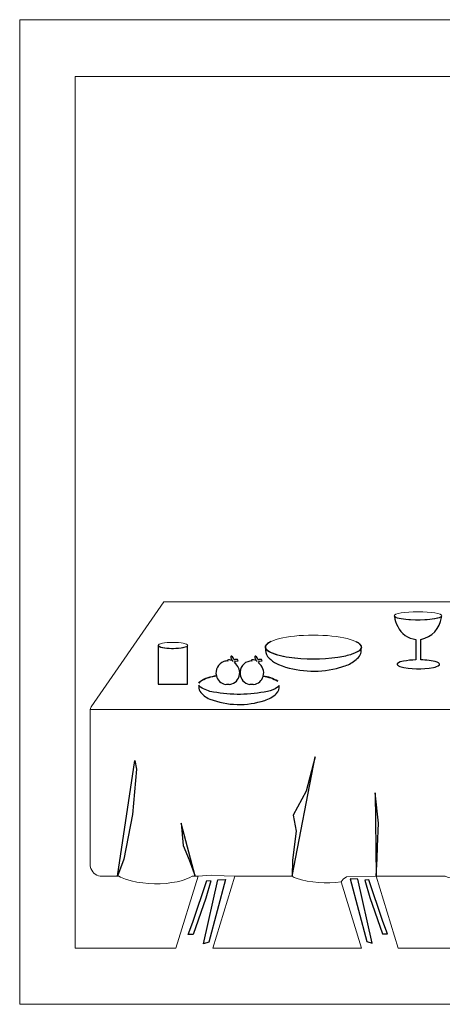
# Model space of a CAD drawing. Header units: centimetres. Extents: x -46.3 to 43.9, y -17.5 to 19.3.
# Tile 439 of 483: x 14.9 to 20.4, y -7.6 to 5.2. Entities that reach past the tile are written whole.
import ezdxf

# ---------------------------------------------------------------- set-up
doc = ezdxf.new("R2010")
doc.units = ezdxf.units.CM
doc.header["$MEASUREMENT"] = 0
doc.layers.add('Layer 1', color=7, linetype='Continuous')

msp = doc.modelspace()

# ---------------------------------------------------------------- linework, layer by layer
at = {"layer": 'Layer 1', "color": 1, "lineweight": 0}
msp.add_lwpolyline([(14.85148, -7.6086), (43.8515, -7.6086), (43.8515, 5.24304), (14.85148, 5.24304), (14.85148, -7.6086)], close=True, dxfattribs=at)
at = {"layer": 'Layer 1', "color": 5, "lineweight": 0}
for centre, major_axis, ratio in [((20.05148, -2.53868), (0.31183, 0), 0.17240163), ((18.68448, -2.94638), (0.62607, 0), 0.25000399), ((16.85149, -2.92598), (0.19282, 0), 0.21455243)]:
    msp.add_ellipse(centre, major_axis=major_axis, ratio=ratio, dxfattribs=at)
at = {"layer": 'Layer 1', "color": 1, "lineweight": 0}
for points, knots in [([(43.12508, -6.87618), (43.12508, -6.87618), (42.28748, -6.87618), (42.28748, -6.87618), (42.28748, -6.87618), (42.28748, -6.87618), (41.99709, -5.93698), (41.99709, -5.93698), (41.99709, -5.93698), (41.99709, -5.93698), (42.87229, -5.93698), (42.87229, -5.93698), (42.87229, -5.93698), (42.90584, -5.94526), (42.94078, -5.94603), (42.97469, -5.93938), (42.97469, -5.93938), (42.97469, -5.93938), (43.01389, -5.93698), (43.01389, -5.93698), (43.01389, -5.93698), (43.01389, -5.93698), (43.02109, -5.91538), (43.02109, -5.91538), (43.02109, -5.91538), (43.02109, -5.91538), (43.03228, -5.90418), (43.03228, -5.90418), (43.03228, -5.90418), (43.03958, -5.8966), (43.04482, -5.88741), (43.04908, -5.87778), (43.04908, -5.87778), (43.05285, -5.86838), (43.05625, -5.85882), (43.05869, -5.84898), (43.05869, -5.84898), (43.05869, -5.84898), (43.06029, -5.83378), (43.06029, -5.83378), (43.06029, -5.83378), (43.05984, -5.82332), (43.05876, -5.81291), (43.05709, -5.80258), (43.05709, -5.80258), (43.05709, -5.80258), (43.01389, -3.75937), (43.01389, -3.75937), (43.01389, -3.75937), (43.01389, -3.75937), (43.01229, -3.74737), (43.01229, -3.74737), (43.01229, -3.74737), (43.01229, -3.74737), (43.00749, -3.73617), (43.00749, -3.73617), (43.00749, -3.73617), (43.00559, -3.73096), (43.00457, -3.72552), (43.00268, -3.72017), (43.00268, -3.72017), (42.99994, -3.71536), (42.99624, -3.71124), (42.99228, -3.70737), (42.99228, -3.70737), (42.99228, -3.70737), (42.05788, -2.35697), (42.05788, -2.35697), (42.05788, -2.35697), (42.05788, -2.35697), (16.73308, -2.35697), (16.73308, -2.35697), (16.73308, -2.35697), (16.73308, -2.35697), (15.78347, -3.72577), (15.78347, -3.72577), (15.78347, -3.72577), (15.78374, -3.73332), (15.78045, -3.74022), (15.77547, -3.74577), (15.77547, -3.74577), (15.77547, -3.74577), (15.77147, -3.75937), (15.77147, -3.75937), (15.77147, -3.75937), (15.77147, -3.75937), (15.77068, -5.78018), (15.77068, -5.78018), (15.77068, -5.78018), (15.77068, -5.78018), (15.77147, -5.79538), (15.77147, -5.79538), (15.77147, -5.79538), (15.77343, -5.80977), (15.7769, -5.82388), (15.78108, -5.83778), (15.78108, -5.83778), (15.8047, -5.89793), (15.86286, -5.93781), (15.92748, -5.93698), (15.92748, -5.93698), (15.92748, -5.93698), (16.14668, -5.93698), (16.14668, -5.93698), (16.14668, -5.93698), (16.17311, -5.95441), (16.20223, -5.96745), (16.23308, -5.97458), (16.23308, -5.97458), (16.4285, -6.03748), (16.63612, -6.05282), (16.83867, -6.01938), (16.83867, -6.01938), (16.93197, -6.01065), (17.02242, -5.9826), (17.10427, -5.93698), (17.10427, -5.93698), (17.10427, -5.93698), (17.18027, -5.93698), (17.18027, -5.93698), (17.18027, -5.93698), (17.18027, -5.93698), (16.89148, -6.87618), (16.89148, -6.87618), (16.89148, -6.87618), (16.89148, -6.87618), (15.57788, -6.87618), (15.57788, -6.87618), (15.57788, -6.87618), (15.57788, -6.87618), (15.57788, 4.50143), (15.57788, 4.50143), (15.57788, 4.50143), (15.57788, 4.50143), (43.12508, 4.50143), (43.12508, 4.50143), (43.12508, 4.50143), (43.12508, 4.50143), (43.12508, -6.87618), (43.12508, -6.87618)], [0, 0, 0, 0, 0.02777778, 0.02777778, 0.02777778, 0.02777778, 0.05555556, 0.05555556, 0.05555556, 0.05555556, 0.08333333, 0.08333333, 0.08333333, 0.08333333, 0.11111111, 0.11111111, 0.11111111, 0.11111111, 0.13888889, 0.13888889, 0.13888889, 0.13888889, 0.16666667, 0.16666667, 0.16666667, 0.16666667, 0.19444444, 0.19444444, 0.19444444, 0.19444444, 0.22222222, 0.22222222, 0.22222222, 0.22222222, 0.25, 0.25, 0.25, 0.25, 0.27777778, 0.27777778, 0.27777778, 0.27777778, 0.30555556, 0.30555556, 0.30555556, 0.30555556, 0.33333333, 0.33333333, 0.33333333, 0.33333333, 0.36111111, 0.36111111, 0.36111111, 0.36111111, 0.38888889, 0.38888889, 0.38888889, 0.38888889, 0.41666667, 0.41666667, 0.41666667, 0.41666667, 0.44444444, 0.44444444, 0.44444444, 0.44444444, 0.47222222, 0.47222222, 0.47222222, 0.47222222, 0.5, 0.5, 0.5, 0.5, 0.52777778, 0.52777778, 0.52777778, 0.52777778, 0.55555556, 0.55555556, 0.55555556, 0.55555556, 0.58333333, 0.58333333, 0.58333333, 0.58333333, 0.61111111, 0.61111111, 0.61111111, 0.61111111, 0.63888889, 0.63888889, 0.63888889, 0.63888889, 0.66666667, 0.66666667, 0.66666667, 0.66666667, 0.69444444, 0.69444444, 0.69444444, 0.69444444, 0.72222222, 0.72222222, 0.72222222, 0.72222222, 0.75, 0.75, 0.75, 0.75, 0.77777778, 0.77777778, 0.77777778, 0.77777778, 0.80555556, 0.80555556, 0.80555556, 0.80555556, 0.83333333, 0.83333333, 0.83333333, 0.83333333, 0.86111111, 0.86111111, 0.86111111, 0.86111111, 0.88888889, 0.88888889, 0.88888889, 0.88888889, 0.91666667, 0.91666667, 0.91666667, 0.91666667, 0.94444444, 0.94444444, 0.94444444, 0.94444444, 1, 1, 1, 1]), ([(18.43308, -5.95198), (18.43308, -5.95198), (18.45948, -5.96398), (18.45948, -5.96398), (18.45948, -5.96398), (18.64975, -6.02219), (18.85051, -6.03776), (19.04748, -6.00958), (19.04748, -6.00958), (19.04748, -6.00958), (19.31388, -6.87598), (19.31388, -6.87598), (19.31388, -6.87598), (19.31388, -6.87598), (17.37228, -6.87598), (17.37228, -6.87598), (17.37228, -6.87598), (17.37228, -6.87598), (17.66028, -5.93678), (17.66028, -5.93678), (17.66028, -5.93678), (17.66028, -5.93678), (18.40748, -5.93678), (18.40748, -5.93678), (18.40748, -5.93678), (18.40748, -5.93678), (18.43308, -5.95198), (18.43308, -5.95198)], [0, 0, 0, 0, 0.125, 0.125, 0.125, 0.125, 0.25, 0.25, 0.25, 0.25, 0.375, 0.375, 0.375, 0.375, 0.5, 0.5, 0.5, 0.5, 0.625, 0.625, 0.625, 0.625, 0.75, 0.75, 0.75, 0.75, 1, 1, 1, 1]), ([(20.43868, -5.94958), (20.69992, -6.0286), (20.9793, -6.02412), (21.23788, -5.93678), (21.23788, -5.93678), (21.23788, -5.93678), (22.55708, -5.93678), (22.55708, -5.93678), (22.55708, -5.93678), (22.58625, -5.95897), (22.61979, -5.97479), (22.65548, -5.98318), (22.65548, -5.98318), (22.87633, -6.05212), (23.11144, -6.0615), (23.33708, -6.01038), (23.33708, -6.01038), (23.40735, -6.00086), (23.47461, -5.97571), (23.53388, -5.93678), (23.53388, -5.93678), (23.53388, -5.93678), (24.06828, -5.93678), (24.06828, -5.93678), (24.06828, -5.93678), (24.06828, -5.93678), (23.77788, -6.87598), (23.77788, -6.87598), (23.77788, -6.87598), (23.77788, -6.87598), (19.79228, -6.87598), (19.79228, -6.87598), (19.79228, -6.87598), (19.79228, -6.87598), (19.50348, -5.93678), (19.50348, -5.93678), (19.50348, -5.93678), (19.50348, -5.93678), (20.40508, -5.93678), (20.40508, -5.93678), (20.40508, -5.93678), (20.40508, -5.93678), (20.43868, -5.94958), (20.43868, -5.94958)], [0, 0, 0, 0, 0.08333333, 0.08333333, 0.08333333, 0.08333333, 0.16666667, 0.16666667, 0.16666667, 0.16666667, 0.25, 0.25, 0.25, 0.25, 0.33333333, 0.33333333, 0.33333333, 0.33333333, 0.41666667, 0.41666667, 0.41666667, 0.41666667, 0.5, 0.5, 0.5, 0.5, 0.58333333, 0.58333333, 0.58333333, 0.58333333, 0.66666667, 0.66666667, 0.66666667, 0.66666667, 0.75, 0.75, 0.75, 0.75, 0.83333333, 0.83333333, 0.83333333, 0.83333333, 1, 1, 1, 1])]:
    msp.add_open_spline(points, degree=3, knots=knots, dxfattribs=at)
at = {"layer": 'Layer 1'}
for points, knots in [([(20.35762, -2.55824), (20.33881, -2.702), (20.23056, -2.81777), (20.0884, -2.84624), (20.0884, -2.84624), (20.0884, -2.84624), (20.0884, -3.11419), (20.0884, -3.11419), (20.0884, -3.11419), (20.16002, -3.11256), (20.23144, -3.1223), (20.30002, -3.14299), (20.30002, -3.14299), (20.31532, -3.14492), (20.32799, -3.15581), (20.33257, -3.17054), (20.33257, -3.17054), (20.33257, -3.17054), (20.33132, -3.1768), (20.33132, -3.1768), (20.33132, -3.1768), (20.30978, -3.19698), (20.2819, -3.20899), (20.25244, -3.21061), (20.25244, -3.21061), (20.10684, -3.23947), (19.95665, -3.2352), (19.81293, -3.19809), (19.81293, -3.19809), (19.80056, -3.19437), (19.78964, -3.18694), (19.78163, -3.1768), (19.78163, -3.1768), (19.78163, -3.1768), (19.78038, -3.17054), (19.78038, -3.17054), (19.78038, -3.17054), (19.78038, -3.17054), (19.78163, -3.16428), (19.78163, -3.16428), (19.78163, -3.16428), (19.80312, -3.14403), (19.83102, -3.13193), (19.86052, -3.13047), (19.86052, -3.13047), (19.91456, -3.11992), (19.96948, -3.11448), (20.02454, -3.11419), (20.02454, -3.11419), (20.02454, -3.11419), (20.02454, -2.84498), (20.02454, -2.84498), (20.02454, -2.84498), (19.9208, -2.83608), (19.82983, -2.77194), (19.78664, -2.6772), (19.78664, -2.6772), (19.76426, -2.63691), (19.74983, -2.59269), (19.74406, -2.54697), (19.74406, -2.54697), (19.7701, -2.56365), (19.79971, -2.57391), (19.83046, -2.57702), (19.83046, -2.57702), (19.99555, -2.60314), (20.164, -2.59889), (20.32756, -2.5645), (20.32756, -2.5645), (20.33886, -2.56034), (20.34939, -2.55438), (20.35887, -2.54697), (20.35887, -2.54697), (20.35887, -2.54697), (20.35762, -2.55824), (20.35762, -2.55824)], [0, 0, 0, 0, 0.05, 0.05, 0.05, 0.05, 0.1, 0.1, 0.1, 0.1, 0.15, 0.15, 0.15, 0.15, 0.2, 0.2, 0.2, 0.2, 0.25, 0.25, 0.25, 0.25, 0.3, 0.3, 0.3, 0.3, 0.35, 0.35, 0.35, 0.35, 0.4, 0.4, 0.4, 0.4, 0.45, 0.45, 0.45, 0.45, 0.5, 0.5, 0.5, 0.5, 0.55, 0.55, 0.55, 0.55, 0.6, 0.6, 0.6, 0.6, 0.65, 0.65, 0.65, 0.65, 0.7, 0.7, 0.7, 0.7, 0.75, 0.75, 0.75, 0.75, 0.8, 0.8, 0.8, 0.8, 0.85, 0.85, 0.85, 0.85, 0.9, 0.9, 0.9, 0.9, 1, 1, 1, 1]), ([(16.89031, -2.96605), (16.93768, -2.96627), (16.9847, -2.95824), (17.02929, -2.94226), (17.02929, -2.94226), (17.03652, -2.94156), (17.0416, -2.93557), (17.04307, -2.92848), (17.04307, -2.92848), (17.04307, -2.92848), (17.04307, -3.42934), (17.04307, -3.42934), (17.04307, -3.42934), (17.04307, -3.42934), (16.65866, -3.42934), (16.65866, -3.42934), (16.65866, -3.42934), (16.65866, -3.42934), (16.65866, -2.92598), (16.65866, -2.92598), (16.65866, -2.92598), (16.65866, -2.92598), (16.66367, -2.936), (16.66367, -2.936), (16.66367, -2.936), (16.6658, -2.93792), (16.66838, -2.93917), (16.67118, -2.93975), (16.67118, -2.93975), (16.70319, -2.95402), (16.7376, -2.96207), (16.77261, -2.96354), (16.77261, -2.96354), (16.8117, -2.96761), (16.85107, -2.96846), (16.89031, -2.96605)], [0, 0, 0, 0, 0.1, 0.1, 0.1, 0.1, 0.2, 0.2, 0.2, 0.2, 0.3, 0.3, 0.3, 0.3, 0.4, 0.4, 0.4, 0.4, 0.5, 0.5, 0.5, 0.5, 0.6, 0.6, 0.6, 0.6, 0.7, 0.7, 0.7, 0.7, 0.8, 0.8, 0.8, 0.8, 1, 1, 1, 1]), ([(19.30887, -2.93027), (19.31424, -2.94084), (19.31374, -2.95344), (19.30807, -2.96387), (19.30807, -2.96387), (19.30807, -2.96387), (19.31048, -2.99587), (19.31048, -2.99587), (19.31048, -2.99587), (19.30883, -3.02042), (19.30078, -3.0441), (19.28728, -3.06467), (19.28728, -3.06467), (19.25132, -3.10777), (19.2066, -3.14264), (19.15608, -3.16707), (19.15608, -3.16707), (19.13327, -3.17962), (19.1091, -3.1895), (19.08408, -3.19667), (19.08408, -3.19667), (19.08408, -3.19667), (18.98647, -3.22467), (18.98647, -3.22467), (18.98647, -3.22467), (18.73556, -3.28533), (18.4721, -3.26804), (18.23127, -3.17507), (18.23127, -3.17507), (18.23127, -3.17507), (18.17768, -3.14707), (18.17768, -3.14707), (18.17768, -3.14707), (18.14463, -3.1242), (18.11431, -3.09761), (18.08728, -3.06787), (18.08728, -3.06787), (18.0641, -3.03612), (18.05485, -2.99619), (18.06167, -2.95747), (18.06167, -2.95747), (18.0582, -2.94447), (18.06064, -2.93052), (18.06887, -2.91987), (18.06887, -2.91987), (18.05738, -2.93442), (18.05716, -2.95473), (18.06727, -2.97027), (18.06727, -2.97027), (18.08872, -2.99708), (18.11768, -3.01693), (18.15047, -3.02707), (18.15047, -3.02707), (18.24454, -3.06113), (18.34274, -3.0824), (18.44247, -3.09027), (18.44247, -3.09027), (18.65633, -3.11392), (18.87249, -3.1061), (19.08408, -3.06707), (19.08408, -3.06707), (19.14153, -3.05649), (19.19744, -3.03876), (19.25048, -3.01427), (19.25048, -3.01427), (19.27513, -3.00436), (19.29558, -2.98612), (19.30807, -2.96268), (19.30807, -2.96268), (19.30807, -2.96268), (19.31208, -2.94627), (19.31208, -2.94627), (19.31208, -2.94627), (19.31208, -2.94627), (19.31048, -2.93747), (19.31048, -2.93747), (19.31048, -2.93747), (19.30906, -2.93243), (19.30729, -2.92751), (19.30528, -2.92267), (19.30528, -2.92267), (19.30528, -2.92267), (19.30887, -2.93027), (19.30887, -2.93027)], [0, 0, 0, 0, 0.04545455, 0.04545455, 0.04545455, 0.04545455, 0.09090909, 0.09090909, 0.09090909, 0.09090909, 0.13636364, 0.13636364, 0.13636364, 0.13636364, 0.18181818, 0.18181818, 0.18181818, 0.18181818, 0.22727273, 0.22727273, 0.22727273, 0.22727273, 0.27272727, 0.27272727, 0.27272727, 0.27272727, 0.31818182, 0.31818182, 0.31818182, 0.31818182, 0.36363636, 0.36363636, 0.36363636, 0.36363636, 0.40909091, 0.40909091, 0.40909091, 0.40909091, 0.45454545, 0.45454545, 0.45454545, 0.45454545, 0.5, 0.5, 0.5, 0.5, 0.54545455, 0.54545455, 0.54545455, 0.54545455, 0.59090909, 0.59090909, 0.59090909, 0.59090909, 0.63636364, 0.63636364, 0.63636364, 0.63636364, 0.68181818, 0.68181818, 0.68181818, 0.68181818, 0.72727273, 0.72727273, 0.72727273, 0.72727273, 0.77272727, 0.77272727, 0.77272727, 0.77272727, 0.81818182, 0.81818182, 0.81818182, 0.81818182, 0.86363636, 0.86363636, 0.86363636, 0.86363636, 0.90909091, 0.90909091, 0.90909091, 0.90909091, 1, 1, 1, 1]), ([(18.08808, -2.89987), (18.10081, -2.88963), (18.11492, -2.88122), (18.13007, -2.87507), (18.13007, -2.87507), (18.10843, -2.88392), (18.08882, -2.89718), (18.07287, -2.91427), (18.07287, -2.91427), (18.07287, -2.91427), (18.07688, -2.90867), (18.07688, -2.90867), (18.07688, -2.90867), (18.07688, -2.90867), (18.08808, -2.89987), (18.08808, -2.89987)], [0, 0, 0, 0, 0.2, 0.2, 0.2, 0.2, 0.4, 0.4, 0.4, 0.4, 0.6, 0.6, 0.6, 0.6, 1, 1, 1, 1]), ([(19.28248, -2.89827), (19.28831, -2.90335), (19.29391, -2.9087), (19.29928, -2.91427), (19.29928, -2.91427), (19.28327, -2.89793), (19.26453, -2.8845), (19.24368, -2.87507), (19.24368, -2.87507), (19.25777, -2.88067), (19.27086, -2.88853), (19.28248, -2.89827)], [0, 0, 0, 0, 0.25, 0.25, 0.25, 0.25, 0.5, 0.5, 0.5, 0.5, 1, 1, 1, 1]), ([(17.19853, -3.4039), (17.22978, -3.37591), (17.26773, -3.3565), (17.30871, -3.34755), (17.30871, -3.34755), (17.34481, -3.3363), (17.38161, -3.3275), (17.4189, -3.32126), (17.4189, -3.32126), (17.39836, -3.24312), (17.44144, -3.16228), (17.51782, -3.13594), (17.51782, -3.13594), (17.53483, -3.12883), (17.55328, -3.12586), (17.57167, -3.12717), (17.57167, -3.12717), (17.56904, -3.12565), (17.56711, -3.12336), (17.5654, -3.12091), (17.5654, -3.12091), (17.5654, -3.12091), (17.5654, -3.11841), (17.5654, -3.11841), (17.5654, -3.11841), (17.57171, -3.11223), (17.58089, -3.11049), (17.5892, -3.1134), (17.5892, -3.1134), (17.60757, -3.11356), (17.62535, -3.12019), (17.63928, -3.13218), (17.63928, -3.13218), (17.61911, -3.1166), (17.60718, -3.09257), (17.60672, -3.06707), (17.60672, -3.06707), (17.60923, -3.06512), (17.61236, -3.06442), (17.61549, -3.06457), (17.61549, -3.06457), (17.63405, -3.07634), (17.64817, -3.09396), (17.65556, -3.11465), (17.65556, -3.11465), (17.65556, -3.11465), (17.66307, -3.10589), (17.66307, -3.10589), (17.66307, -3.10589), (17.66307, -3.10589), (17.69563, -3.10589), (17.69563, -3.10589), (17.69563, -3.10589), (17.69563, -3.10589), (17.70189, -3.12592), (17.70189, -3.12592), (17.70189, -3.12592), (17.70189, -3.12592), (17.66933, -3.13093), (17.66933, -3.13093), (17.66933, -3.13093), (17.66933, -3.13093), (17.65431, -3.15222), (17.65431, -3.15222), (17.65431, -3.15222), (17.70326, -3.18395), (17.72989, -3.24077), (17.72317, -3.29872), (17.72317, -3.29872), (17.72317, -3.29872), (17.72818, -3.29872), (17.72818, -3.29872), (17.72818, -3.29872), (17.71956, -3.21681), (17.77596, -3.14223), (17.85715, -3.12843), (17.85715, -3.12843), (17.85715, -3.12843), (17.8847, -3.12717), (17.8847, -3.12717), (17.8847, -3.12717), (17.88223, -3.12547), (17.87987, -3.12362), (17.87844, -3.12091), (17.87844, -3.12091), (17.87844, -3.12091), (17.87844, -3.11841), (17.87844, -3.11841), (17.87844, -3.11841), (17.87844, -3.11841), (17.88345, -3.1134), (17.88345, -3.1134), (17.88345, -3.1134), (17.90799, -3.11034), (17.93274, -3.11706), (17.95232, -3.13218), (17.95232, -3.13218), (17.93227, -3.11648), (17.92038, -3.09253), (17.91976, -3.06707), (17.91976, -3.06707), (17.91976, -3.06707), (17.92352, -3.06457), (17.92352, -3.06457), (17.92352, -3.06457), (17.92352, -3.06457), (17.92853, -3.06457), (17.92853, -3.06457), (17.92853, -3.06457), (17.94722, -3.07616), (17.96122, -3.09393), (17.96859, -3.11465), (17.96859, -3.11465), (17.96859, -3.11465), (17.97611, -3.10589), (17.97611, -3.10589), (17.97611, -3.10589), (17.97611, -3.10589), (18.00866, -3.10589), (18.00866, -3.10589), (18.00866, -3.10589), (18.00866, -3.10589), (18.01492, -3.12592), (18.01492, -3.12592), (18.01492, -3.12592), (18.01492, -3.12592), (17.98237, -3.13093), (17.98237, -3.13093), (17.98237, -3.13093), (17.98237, -3.13093), (17.96734, -3.15222), (17.96734, -3.15222), (17.96734, -3.15222), (18.02421, -3.18959), (18.05009, -3.25964), (18.0312, -3.32501), (18.0312, -3.32501), (18.09807, -3.33372), (18.16228, -3.35656), (18.21965, -3.392), (18.21965, -3.392), (18.16208, -3.35626), (18.09729, -3.33381), (18.02995, -3.32627), (18.02995, -3.32627), (18.02995, -3.32627), (18.02995, -3.32877), (18.02995, -3.32877), (18.02995, -3.32877), (18.01386, -3.38459), (17.96613, -3.42552), (17.90849, -3.4327), (17.90849, -3.4327), (17.88831, -3.42798), (17.86731, -3.42794), (17.84714, -3.4327), (17.84714, -3.4327), (17.78316, -3.41846), (17.73535, -3.36512), (17.72818, -3.29997), (17.72818, -3.29997), (17.72818, -3.29997), (17.72317, -3.30185), (17.72317, -3.30185), (17.72317, -3.30185), (17.71553, -3.36956), (17.66297, -3.42347), (17.59545, -3.4327), (17.59545, -3.4327), (17.5753, -3.42777), (17.55425, -3.42779), (17.5341, -3.4327), (17.5341, -3.4327), (17.47825, -3.42061), (17.43403, -3.37795), (17.42016, -3.32251), (17.42016, -3.32251), (17.35553, -3.32937), (17.2927, -3.34804), (17.23484, -3.3776), (17.23484, -3.3776), (17.21653, -3.38598), (17.20118, -3.39967), (17.19101, -3.41705), (17.19101, -3.41705), (17.19101, -3.41705), (17.19853, -3.4039), (17.19853, -3.4039)], [0, 0, 0, 0, 0.02083333, 0.02083333, 0.02083333, 0.02083333, 0.04166667, 0.04166667, 0.04166667, 0.04166667, 0.0625, 0.0625, 0.0625, 0.0625, 0.08333333, 0.08333333, 0.08333333, 0.08333333, 0.10416667, 0.10416667, 0.10416667, 0.10416667, 0.125, 0.125, 0.125, 0.125, 0.14583333, 0.14583333, 0.14583333, 0.14583333, 0.16666667, 0.16666667, 0.16666667, 0.16666667, 0.1875, 0.1875, 0.1875, 0.1875, 0.20833333, 0.20833333, 0.20833333, 0.20833333, 0.22916667, 0.22916667, 0.22916667, 0.22916667, 0.25, 0.25, 0.25, 0.25, 0.27083333, 0.27083333, 0.27083333, 0.27083333, 0.29166667, 0.29166667, 0.29166667, 0.29166667, 0.3125, 0.3125, 0.3125, 0.3125, 0.33333333, 0.33333333, 0.33333333, 0.33333333, 0.35416667, 0.35416667, 0.35416667, 0.35416667, 0.375, 0.375, 0.375, 0.375, 0.39583333, 0.39583333, 0.39583333, 0.39583333, 0.41666667, 0.41666667, 0.41666667, 0.41666667, 0.4375, 0.4375, 0.4375, 0.4375, 0.45833333, 0.45833333, 0.45833333, 0.45833333, 0.47916667, 0.47916667, 0.47916667, 0.47916667, 0.5, 0.5, 0.5, 0.5, 0.52083333, 0.52083333, 0.52083333, 0.52083333, 0.54166667, 0.54166667, 0.54166667, 0.54166667, 0.5625, 0.5625, 0.5625, 0.5625, 0.58333333, 0.58333333, 0.58333333, 0.58333333, 0.60416667, 0.60416667, 0.60416667, 0.60416667, 0.625, 0.625, 0.625, 0.625, 0.64583333, 0.64583333, 0.64583333, 0.64583333, 0.66666667, 0.66666667, 0.66666667, 0.66666667, 0.6875, 0.6875, 0.6875, 0.6875, 0.70833333, 0.70833333, 0.70833333, 0.70833333, 0.72916667, 0.72916667, 0.72916667, 0.72916667, 0.75, 0.75, 0.75, 0.75, 0.77083333, 0.77083333, 0.77083333, 0.77083333, 0.79166667, 0.79166667, 0.79166667, 0.79166667, 0.8125, 0.8125, 0.8125, 0.8125, 0.83333333, 0.83333333, 0.83333333, 0.83333333, 0.85416667, 0.85416667, 0.85416667, 0.85416667, 0.875, 0.875, 0.875, 0.875, 0.89583333, 0.89583333, 0.89583333, 0.89583333, 0.91666667, 0.91666667, 0.91666667, 0.91666667, 0.9375, 0.9375, 0.9375, 0.9375, 0.95833333, 0.95833333, 0.95833333, 0.95833333, 1, 1, 1, 1]), ([(17.2123, -3.47026), (17.26353, -3.50206), (17.32054, -3.52338), (17.38009, -3.53287), (17.38009, -3.53287), (17.61426, -3.57591), (17.85451, -3.57292), (18.08755, -3.5241), (18.08755, -3.5241), (18.13465, -3.51558), (18.17949, -3.49725), (18.21902, -3.47026), (18.21902, -3.47026), (18.22736, -3.46364), (18.23418, -3.45531), (18.23906, -3.44584), (18.23906, -3.44584), (18.24633, -3.486), (18.23202, -3.52707), (18.20149, -3.55416), (18.20149, -3.55416), (18.15829, -3.59449), (18.10649, -3.62445), (18.04998, -3.6418), (18.04998, -3.6418), (17.81593, -3.7187), (17.56252, -3.71252), (17.33251, -3.62428), (17.33251, -3.62428), (17.28144, -3.60164), (17.23703, -3.5663), (17.20353, -3.5216), (17.20353, -3.5216), (17.18961, -3.49825), (17.18494, -3.47046), (17.19101, -3.44397), (17.19101, -3.44397), (17.19531, -3.45469), (17.2026, -3.46398), (17.2123, -3.47026)], [0, 0, 0, 0, 0.09090909, 0.09090909, 0.09090909, 0.09090909, 0.18181818, 0.18181818, 0.18181818, 0.18181818, 0.27272727, 0.27272727, 0.27272727, 0.27272727, 0.36363636, 0.36363636, 0.36363636, 0.36363636, 0.45454545, 0.45454545, 0.45454545, 0.45454545, 0.54545455, 0.54545455, 0.54545455, 0.54545455, 0.63636364, 0.63636364, 0.63636364, 0.63636364, 0.72727273, 0.72727273, 0.72727273, 0.72727273, 0.81818182, 0.81818182, 0.81818182, 0.81818182, 1, 1, 1, 1]), ([(16.12848, -5.93667), (16.12848, -5.93667), (16.20967, -5.71246), (16.20967, -5.71246), (16.20967, -5.71246), (16.20967, -5.71246), (16.32342, -5.13295), (16.32342, -5.13295), (16.32342, -5.13295), (16.32342, -5.13295), (16.37493, -4.54057), (16.37493, -4.54057), (16.37493, -4.54057), (16.37493, -4.54057), (16.35358, -4.42491), (16.35358, -4.42491), (16.35358, -4.42491), (16.35358, -4.42491), (16.12848, -5.93667), (16.12848, -5.93667)], [0, 0, 0, 0, 0.16666667, 0.16666667, 0.16666667, 0.16666667, 0.33333333, 0.33333333, 0.33333333, 0.33333333, 0.5, 0.5, 0.5, 0.5, 0.66666667, 0.66666667, 0.66666667, 0.66666667, 1, 1, 1, 1]), ([(18.40776, -5.93667), (18.40776, -5.93667), (18.41091, -5.72646), (18.41091, -5.72646), (18.41091, -5.72646), (18.41091, -5.72646), (18.46242, -5.34656), (18.46242, -5.34656), (18.46242, -5.34656), (18.46242, -5.34656), (18.42379, -5.14051), (18.42379, -5.14051), (18.42379, -5.14051), (18.42379, -5.14051), (18.59335, -4.825), (18.59335, -4.825), (18.59335, -4.825), (18.59335, -4.825), (18.70828, -4.37838), (18.70828, -4.37838), (18.70828, -4.37838), (18.70828, -4.37838), (18.40776, -5.93667), (18.40776, -5.93667)], [0, 0, 0, 0, 0.14285714, 0.14285714, 0.14285714, 0.14285714, 0.28571429, 0.28571429, 0.28571429, 0.28571429, 0.42857143, 0.42857143, 0.42857143, 0.42857143, 0.57142857, 0.57142857, 0.57142857, 0.57142857, 0.71428571, 0.71428571, 0.71428571, 0.71428571, 1, 1, 1, 1]), ([(19.49087, -4.84793), (19.49087, -4.84793), (19.53732, -5.24218), (19.53732, -5.24218), (19.53732, -5.24218), (19.53732, -5.24218), (19.52106, -5.54899), (19.52106, -5.54899), (19.52106, -5.54899), (19.52106, -5.54899), (19.51923, -5.70954), (19.51923, -5.70954), (19.51923, -5.70954), (19.51923, -5.70954), (19.5035, -5.93682), (19.5035, -5.93682), (19.5035, -5.93682), (19.5035, -5.93682), (19.49087, -4.84793), (19.49087, -4.84793)], [0, 0, 0, 0, 0.16666667, 0.16666667, 0.16666667, 0.16666667, 0.33333333, 0.33333333, 0.33333333, 0.33333333, 0.5, 0.5, 0.5, 0.5, 0.66666667, 0.66666667, 0.66666667, 0.66666667, 1, 1, 1, 1]), ([(17.1423, -5.93682), (17.1423, -5.93682), (17.0655, -5.72502), (17.0655, -5.72502), (17.0655, -5.72502), (17.0655, -5.72502), (16.98641, -5.53522), (16.98641, -5.53522), (16.98641, -5.53522), (16.98641, -5.53522), (16.9586, -5.24253), (16.9586, -5.24253), (16.9586, -5.24253), (16.9586, -5.24253), (17.14247, -5.93667), (17.14247, -5.93667), (17.14247, -5.93667), (17.14247, -5.93667), (17.1423, -5.93682), (17.1423, -5.93682)], [0, 0, 0, 0, 0.16666667, 0.16666667, 0.16666667, 0.16666667, 0.33333333, 0.33333333, 0.33333333, 0.33333333, 0.5, 0.5, 0.5, 0.5, 0.66666667, 0.66666667, 0.66666667, 0.66666667, 1, 1, 1, 1]), ([(17.29526, -5.99279), (17.29526, -5.99279), (17.11165, -6.53534), (17.11165, -6.53534), (17.11165, -6.53534), (17.11165, -6.53534), (17.04977, -6.6981), (17.04977, -6.6981), (17.04977, -6.6981), (17.04977, -6.6981), (17.11578, -6.6981), (17.11578, -6.6981), (17.11578, -6.6981), (17.11578, -6.6981), (17.28288, -6.22384), (17.28288, -6.22384), (17.28288, -6.22384), (17.28288, -6.22384), (17.34683, -5.99692), (17.34683, -5.99692), (17.34683, -5.99692), (17.34683, -5.99692), (17.29526, -5.99279), (17.29526, -5.99279)], [0, 0, 0, 0, 0.14285714, 0.14285714, 0.14285714, 0.14285714, 0.28571429, 0.28571429, 0.28571429, 0.28571429, 0.42857143, 0.42857143, 0.42857143, 0.42857143, 0.57142857, 0.57142857, 0.57142857, 0.57142857, 0.71428571, 0.71428571, 0.71428571, 0.71428571, 1, 1, 1, 1]), ([(17.53975, -5.98096), (17.53975, -5.98096), (17.43867, -5.98509), (17.43867, -5.98509), (17.43867, -5.98509), (17.43867, -5.98509), (17.25094, -6.82057), (17.25094, -6.82057), (17.25094, -6.82057), (17.25094, -6.82057), (17.32194, -6.79927), (17.32194, -6.79927), (17.32194, -6.79927), (17.32194, -6.79927), (17.53975, -5.98096), (17.53975, -5.98096)], [0, 0, 0, 0, 0.2, 0.2, 0.2, 0.2, 0.4, 0.4, 0.4, 0.4, 0.6, 0.6, 0.6, 0.6, 1, 1, 1, 1]), ([(19.1638, -5.97266), (19.1638, -5.97266), (19.26488, -5.97679), (19.26488, -5.97679), (19.26488, -5.97679), (19.26488, -5.97679), (19.45261, -6.81227), (19.45261, -6.81227), (19.45261, -6.81227), (19.45261, -6.81227), (19.38161, -6.79097), (19.38161, -6.79097), (19.38161, -6.79097), (19.38161, -6.79097), (19.1638, -5.97266), (19.1638, -5.97266)], [0, 0, 0, 0, 0.2, 0.2, 0.2, 0.2, 0.4, 0.4, 0.4, 0.4, 0.6, 0.6, 0.6, 0.6, 1, 1, 1, 1]), ([(19.4087, -5.98449), (19.4087, -5.98449), (19.5923, -6.52704), (19.5923, -6.52704), (19.5923, -6.52704), (19.5923, -6.52704), (19.65419, -6.6898), (19.65419, -6.6898), (19.65419, -6.6898), (19.65419, -6.6898), (19.58817, -6.6898), (19.58817, -6.6898), (19.58817, -6.6898), (19.58817, -6.6898), (19.42108, -6.21554), (19.42108, -6.21554), (19.42108, -6.21554), (19.42108, -6.21554), (19.35713, -5.98862), (19.35713, -5.98862), (19.35713, -5.98862), (19.35713, -5.98862), (19.4087, -5.98449), (19.4087, -5.98449)], [0, 0, 0, 0, 0.14285714, 0.14285714, 0.14285714, 0.14285714, 0.28571429, 0.28571429, 0.28571429, 0.28571429, 0.42857143, 0.42857143, 0.42857143, 0.42857143, 0.57142857, 0.57142857, 0.57142857, 0.57142857, 0.71428571, 0.71428571, 0.71428571, 0.71428571, 1, 1, 1, 1])]:
    msp.add_open_spline(points, degree=3, knots=knots, dxfattribs=at)
at = {"layer": 'Layer 1', "color": 5, "lineweight": 0}
msp.add_open_spline([(15.77151, -3.75922), (15.77151, -3.75922), (43.01342, -3.75922), (43.01342, -3.75922)], degree=3, dxfattribs=at)
for points in [[(17.18027, -5.93681), (17.18027, -5.93681), (17.34964, -5.92312), (17.34964, -5.92312), (17.34964, -5.92312), (17.34964, -5.92312), (17.52135, -5.92956), (17.52135, -5.92956), (17.52135, -5.92956), (17.52135, -5.92956), (17.66028, -5.93681), (17.66028, -5.93681)], [(19.50348, -5.93681), (19.50348, -5.93681), (19.11656, -5.94335), (19.11656, -5.94335), (19.11656, -5.94335), (19.11656, -5.94335), (19.0766, -5.9742), (19.0766, -5.9742), (19.0766, -5.9742), (19.0766, -5.9742), (19.04748, -6.00961), (19.04748, -6.00961)]]:
    msp.add_open_spline(points, degree=3, knots=[0, 0, 0, 0, 0.25, 0.25, 0.25, 0.25, 0.5, 0.5, 0.5, 0.5, 1, 1, 1, 1], dxfattribs=at)

doc.saveas('drawing.dxf')
